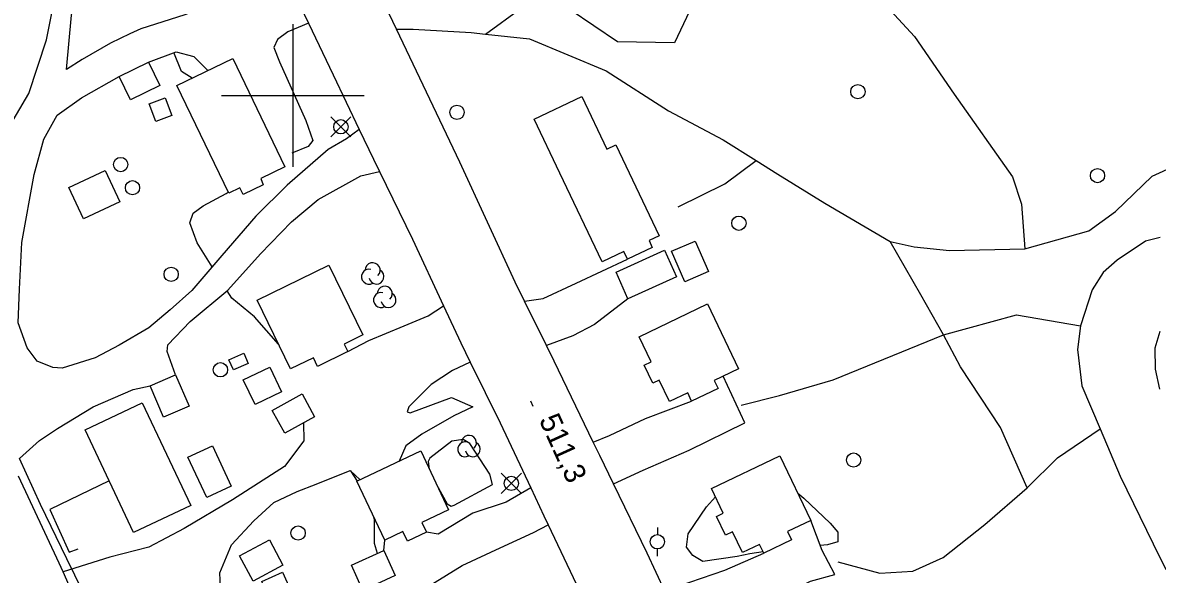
# Model space of a CAD drawing. Extents: x 347312 to 350503, y 6073086 to 6076432.
# Drawn here: x 348862.1 to 349021.2, y 6074732.9 to 6074810.2 of the extents above; entities that cross this region are included whole.
import ezdxf

# ---------------------------------------------------------------- set-up
doc = ezdxf.new("R2010")
doc.units = 0
for name, color, linetype in [('Level 19', 7, 'Continuous'), ('Level 2', 7, 'Continuous'), ('Level 21', 7, 'Continuous'), ('Level 22', 7, 'Continuous'), ('Level 3', 7, 'Continuous'), ('Level 31', 7, 'Continuous'), ('Level 36', 7, 'Continuous'), ('Level 37', 7, 'Continuous'), ('Level 44', 7, 'Continuous'), ('Level 61', 7, 'Continuous')]:
    doc.layers.add(name, color=color, linetype=linetype)

msp = doc.modelspace()

# ---------------------------------------------------------------- linework, layer by layer
at = {"layer": 'Level 19'}
for points in [[(348898.55, 6074817.77), (348895.19, 6074815.89), (348890.49, 6074813.45), (348884.86, 6074811.3), (348878.68, 6074809.37), (348877.14, 6074808.66), (348874.43, 6074807.37), (348870.45, 6074805.07), (348868.26, 6074803.66), (348868.98, 6074811.29), (348870.53, 6074818.55), (348870.95, 6074819.68), (348872.2, 6074822.58), (348874.17, 6074824.56), (348879.7, 6074826.89), (348884.69, 6074829.26), (348887.91, 6074831.29), (348891.03, 6074833.69)], [(348844.49, 6074784.66), (348845.91, 6074785.51), (348849.04, 6074788), (348853.77, 6074790.85), (348857.23, 6074792.32), (348860.01, 6074795.2), (348862.99, 6074800.31), (348865.47, 6074807.82), (348867.73, 6074819.12), (348869.65, 6074824.78), (348869.39, 6074825.17), (348862.69, 6074820.97), (348856.1, 6074817.09), (348854.39, 6074814.8)], [(348902.21, 6074810.13), (348899.29, 6074808.93), (348897.84, 6074807.86), (348897.34, 6074806.74), (348898.12, 6074804.73), (348901.84, 6074796.5), (348902.8, 6074793.73), (348902.15, 6074792.88), (348899.85, 6074791.93)], [(348879.77, 6074804.7), (348883.67, 6074806.15), (348886.15, 6074805.5), (348888.1, 6074803.52)], [(348909.32, 6074795.26), (348907.56, 6074793.93), (348904.96, 6074792.43), (348899.21, 6074787.43), (348894.81, 6074783.11), (348890.05, 6074777.59), (348885.84, 6074772.68), (348882.81, 6074769.98), (348879.8, 6074767.45), (348875.65, 6074765.02), (348872.29, 6074763.26), (348867.66, 6074761.8), (348866.35, 6074761.92), (348864.14, 6074762.79), (348862.75, 6074764.67), (348861.5, 6074768.18), (348861.68, 6074772.89), (348862.01, 6074779.41), (348863.76, 6074788.95), (348865.11, 6074793.88), (348866.97, 6074797.27), (348870.38, 6074799.69), (348875.65, 6074802.67)], [(348883.57, 6074760.87), (348882.4, 6074764.15), (348882.48, 6074765.08), (348885.63, 6074768.35), (348890.9, 6074772.72), (348895.49, 6074777.81), (348899.82, 6074782.31), (348903.55, 6074785.45), (348909.56, 6074788.76), (348912.17, 6074789.36)], [(348932.5, 6074771.18), (348935.12, 6074771.57), (348939.76, 6074773.72), (348946.94, 6074777.07)], [(348907.73, 6074764.13), (348910.66, 6074765.69), (348915.61, 6074767.73), (348918.98, 6074769.13), (348921.16, 6074770.55)], [(348947, 6074771.54), (348942.33, 6074767.91), (348939.27, 6074766.32), (348935.57, 6074764.98)], [(348924.9, 6074762.67), (348922.41, 6074761.47), (348919.41, 6074759.54), (348916.3, 6074756.39), (348916.04, 6074755.71), (348916.48, 6074755.55), (348922.26, 6074757.68), (348925.24, 6074756.38), (348922.58, 6074755.13), (348918.08, 6074752.56), (348915.88, 6074750.93), (348914.91, 6074748.76)], [(348944.97, 6074745.62), (348949.12, 6074747.52), (348955.57, 6074750.3), (348963.41, 6074754.13), (348960.36, 6074760.69)], [(348861.7, 6074749.13), (348864.5, 6074751.65), (348867.03, 6074753.33), (348872.02, 6074756.39), (348877.62, 6074758.83), (348880, 6074759.34)], [(348942.14, 6074751.46), (348944.4, 6074752.39), (348949.46, 6074754.75), (348955.94, 6074757.16)], [(348901.53, 6074754.15), (348901.55, 6074751.62), (348898.82, 6074748.02), (348891.55, 6074743.34), (348884.75, 6074739.36), (348879.84, 6074736.74), (348874.37, 6074735.33), (348867.8, 6074733.25)], [(348889.87, 6074731.09), (348889.77, 6074733.14), (348891.41, 6074737.04), (348894.53, 6074740.4), (348897.34, 6074743), (348900.6, 6074744.53), (348903.28, 6074745.57), (348908.05, 6074747.46), (348909.47, 6074746.18)], [(348933.38, 6074745.02), (348929.93, 6074743.02), (348925.23, 6074741.49), (348920.37, 6074738.54), (348918.75, 6074738.82)], [(348955.36, 6074723.79), (348955.36, 6074723.79), (348959.47, 6074725.71), (348969.36, 6074730.33), (348972.59, 6074731.98), (348976, 6074732.88), (348974.22, 6074736.25), (348972.65, 6074740.46)], [(348898.99, 6074714.8), (348899.51, 6074716.53), (348900.28, 6074717.32), (348903.57, 6074719.8), (348907.9, 6074722.38), (348910.8, 6074724.6), (348913.53, 6074726.67), (348917.76, 6074730.47), (348923.75, 6074734.15), (348929.07, 6074736.65), (348933.78, 6074738.8), (348935.83, 6074739.83)], [(348912.78, 6074736.25), (348912.89, 6074737.7)], [(348952.23, 6074730.46), (348954.07, 6074731.26), (348960.6, 6074733.49), (348966.05, 6074735.9)]]:
    msp.add_lwpolyline(points, dxfattribs=at)
at = {"layer": 'Level 2'}
for points in [[(348885.89, 6074802.45), (348884.41, 6074803.38), (348883.33, 6074806.03)], [(348888.71, 6074776.03), (348886.61, 6074779.37), (348885.57, 6074782.15), (348886.05, 6074783.55), (348887.42, 6074784.55), (348890.65, 6074786.28), (348890.96, 6074786.47)], [(348898.01, 6074765.15), (348894.64, 6074768.99), (348891.45, 6074771.63), (348890.82, 6074772.66)], [(348922.64, 6074742.61), (348927.99, 6074745.52), (348927.62, 6074746.96), (348924.85, 6074751.25), (348923.91, 6074751.83), (348922.32, 6074751.56), (348919.24, 6074749.19), (348919, 6074748.75), (348919.15, 6074747.66)], [(348909.06, 6074745.99), (348908.13, 6074747.4)], [(348920.17, 6074745.5), (348921.67, 6074742.78), (348922.22, 6074742.48), (348922.64, 6074742.61)], [(348962.33, 6074735.43), (348957.5, 6074734.7), (348956.09, 6074735.57), (348955.2, 6074736.72), (348955.44, 6074738.6), (348958.02, 6074742.37), (348959.28, 6074743.77)], [(348970.82, 6074744.28), (348971.67, 6074743.6), (348975.36, 6074740.1), (348976.44, 6074738.81), (348976.45, 6074737.45), (348974.98, 6074737.04), (348973.96, 6074736.95)], [(348911.46, 6074737.23), (348911.46, 6074740.57), (348911.35, 6074740.96)], [(348911.89, 6074735.85), (348911.46, 6074737.23)], [(348965.97, 6074736.07), (348964.09, 6074735.77), (348962.33, 6074735.43)]]:
    msp.add_lwpolyline(points, dxfattribs=at)
at = {"layer": 'Level 21'}
for points in [[(348976.64, 6074679.7), (348975.48, 6074682.12), (348968.12, 6074697.51), (348963.83, 6074706.32), (348962.48, 6074709.1), (348956.2, 6074721.99), (348955.36, 6074723.79), (348952.23, 6074730.46), (348949.68, 6074735.9), (348944.97, 6074745.62), (348943.05, 6074749.58), (348942.14, 6074751.46), (348936.66, 6074762.79), (348935.57, 6074764.98), (348932.5, 6074771.18), (348931.17, 6074773.85), (348923.43, 6074790.67), (348914.53, 6074809.33), (348908.74, 6074821.47)], [(348898.55, 6074817.77), (348902.21, 6074810.13), (348905.67, 6074802.89), (348909.32, 6074795.26), (348911.32, 6074791.1), (348912.17, 6074789.36), (348916.77, 6074779.9), (348921.16, 6074770.55), (348923.59, 6074765.37), (348924.9, 6074762.67), (348929.07, 6074754.14), (348933.38, 6074745.02), (348935.22, 6074741.12), (348935.83, 6074739.83), (348941.52, 6074727.84)], [(349021.63, 6074780.12), (349019.57, 6074779.6), (349015.59, 6074776.93), (349013.63, 6074775.2), (349012.11, 6074772.78), (349010.49, 6074767.76), (349010.04, 6074764.41), (349010.67, 6074759.31), (349013.22, 6074753.32), (349016.05, 6074746.65), (349020.64, 6074737.21), (349022.41, 6074733.6)], [(349021.59, 6074766.95), (349020.89, 6074764.61), (349020.93, 6074761.68), (349021.55, 6074758.86)], [(348872.58, 6074722.4), (348867.8, 6074733.25), (348867.25, 6074734.5), (348861.56, 6074746.68)]]:
    msp.add_lwpolyline(points, dxfattribs=at)
at = {"layer": 'Level 22'}
for points in [[(348939, 6074848.51), (348944.46, 6074843.8), (348946.85, 6074842.11), (348953.64, 6074837.35), (348963.66, 6074830.99), (348970.82, 6074826.05), (348987.2, 6074808.28), (348992.77, 6074800.18), (349000.94, 6074788.62), (349002.17, 6074784.79), (349002.67, 6074778.53)], [(348927.01, 6074808.63), (348932.02, 6074812.24), (348935.01, 6074817.36), (348938.38, 6074822.81), (348941.81, 6074831.2), (348944.6, 6074836.91), (348946.85, 6074842.11)], [(348914.53, 6074809.33), (348916.89, 6074809.32), (348925.01, 6074808.85), (348927.01, 6074808.63), (348933.18, 6074807.96), (348943.93, 6074803.45), (348952.7, 6074797.87), (348960.35, 6074793.8), (348964.98, 6074790.89), (348968.02, 6074788.98), (348974.6, 6074784.92), (348983.78, 6074779.56), (348987.13, 6074778.83), (348992.11, 6074778.31), (349002.67, 6074778.53), (349011.62, 6074781.04), (349015.39, 6074783.77), (349020.51, 6074788.69), (349023.68, 6074790.14), (349034.82, 6074796.18), (349043.61, 6074798.87), (349058.62, 6074800.1), (349074.34, 6074801.02)], [(348954.07, 6074784.4), (348960.61, 6074787.62), (348964.98, 6074790.89)], [(349003, 6074745.06), (348999.27, 6074753.48), (348993.66, 6074761.99), (348991.24, 6074766.5), (348988.09, 6074772.07), (348983.78, 6074779.56)], [(348962.9, 6074756.62), (348968.28, 6074757.96), (348975.8, 6074760.18), (348991.24, 6074766.5), (349001.51, 6074769.29), (349010.49, 6074767.76)], [(348976.44, 6074734.69), (348982.32, 6074733.1), (348986.95, 6074733.35), (348991.22, 6074735.29), (348997.05, 6074739.89), (349003, 6074745.06), (349007.22, 6074749.23), (349013.22, 6074753.32)], [(348872.82, 6074725.95), (348868.31, 6074735.09), (348864.63, 6074742.72), (348861.7, 6074749.13)]]:
    msp.add_lwpolyline(points, dxfattribs=at)
at = {"layer": 'Level 3'}
msp.add_line((348933.32, 6074757.22), (348933.65, 6074756.49), dxfattribs=at)
at = {"layer": 'Level 31'}
for points in [[(348895.84, 6074787.51), (348893.03, 6074786.15), (348892.58, 6074787.1), (348891.02, 6074786.35), (348883.76, 6074801.43), (348891.6, 6074805.2), (348898.9, 6074790.02), (348895.52, 6074788.39), (348895.84, 6074787.51)], [(348875.65, 6074802.67), (348879.77, 6074804.7), (348881.38, 6074801.42), (348877.26, 6074799.39), (348875.65, 6074802.67)], [(348880.8, 6074796.36), (348879.85, 6074798.83), (348882.09, 6074799.69), (348883.04, 6074797.21), (348880.8, 6074796.36)], [(348951.36, 6074780.34), (348949.96, 6074779.68), (348950.42, 6074778.72), (348946.94, 6074777.07), (348946.43, 6074778.14), (348943.38, 6074776.69), (348937.47, 6074789.14), (348933.87, 6074796.7), (348940.54, 6074799.86), (348944.03, 6074792.5), (348945.29, 6074793.1), (348951.36, 6074780.34)], [(348875.75, 6074785.11), (348870.66, 6074782.72), (348868.59, 6074787.13), (348873.68, 6074789.52), (348875.75, 6074785.11)], [(348956.44, 6074779.62), (348958.3, 6074775.33), (348954.96, 6074773.89), (348953.11, 6074778.18), (348956.44, 6074779.62)], [(348945.33, 6074775.25), (348952.12, 6074778.32), (348953.8, 6074774.61), (348947, 6074771.54), (348945.33, 6074775.25)], [(348899.69, 6074761.71), (348894.99, 6074771.35), (348905.07, 6074776.26), (348909.84, 6074766.46), (348907.21, 6074765.18), (348907.73, 6074764.13), (348903.48, 6074762.06), (348902.9, 6074763.27), (348899.69, 6074761.71)], [(348959.11, 6074760.09), (348959.66, 6074758.94), (348955.94, 6074757.16), (348955.38, 6074758.34), (348952.83, 6074757.12), (348951.39, 6074760.13), (348950.51, 6074759.71), (348949.3, 6074762.25), (348950.26, 6074762.7), (348948.58, 6074766.22), (348958.16, 6074770.81), (348962.51, 6074761.72), (348959.11, 6074760.09)], [(348893.77, 6074762.48), (348891.68, 6074761.55), (348891.04, 6074762.98), (348893.13, 6074763.91), (348893.77, 6074762.48)], [(348883.57, 6074760.87), (348885.46, 6074756.46), (348881.89, 6074754.93), (348880, 6074759.34), (348883.57, 6074760.87)], [(348893.07, 6074760.15), (348896.8, 6074761.93), (348898.44, 6074758.49), (348894.71, 6074756.72), (348893.07, 6074760.15)], [(348897.12, 6074755.88), (348901.3, 6074758.19), (348903.06, 6074755), (348898.88, 6074752.69), (348897.12, 6074755.88)], [(348878.9, 6074756.93), (348885.69, 6074742.57), (348877.68, 6074738.78), (348870.89, 6074753.15), (348878.9, 6074756.93)], [(348885.31, 6074749.35), (348888.73, 6074750.94), (348891.36, 6074745.29), (348887.94, 6074743.7), (348885.31, 6074749.35)], [(348917.94, 6074750.2), (348921.85, 6074741.94), (348918.11, 6074740.17), (348918.75, 6074738.82), (348916.08, 6074737.55), (348915.44, 6074738.91), (348912.89, 6074737.7), (348908.98, 6074745.95), (348917.94, 6074750.2)], [(348963.07, 6074735.96), (348961.67, 6074738.88), (348960.68, 6074738.41), (348959.42, 6074741.03), (348960.38, 6074741.49), (348958.72, 6074744.95), (348968.3, 6074749.54), (348972.65, 6074740.46), (348969.39, 6074738.9), (348969.93, 6074737.76), (348966.05, 6074735.9), (348965.47, 6074737.11), (348963.07, 6074735.96)], [(348892.55, 6074735.52), (348896.72, 6074737.75), (348898.6, 6074734.21), (348894.43, 6074731.98), (348892.55, 6074735.52)], [(348908.25, 6074734.18), (348912.78, 6074736.25), (348914.38, 6074732.74), (348909.85, 6074730.67), (348908.25, 6074734.18)], [(348899.85, 6074730.33), (348900.59, 6074730.66), (348901.98, 6074727.53), (348898.35, 6074725.91), (348895.67, 6074731.93), (348898.57, 6074733.21), (348899.85, 6074730.33)]]:
    msp.add_lwpolyline(points, dxfattribs=at)
at = {"layer": 'Level 36'}
for p, q in [((348905.34, 6074794.22), (348908.16, 6074797.04)), ((348905.34, 6074797.04), (348908.16, 6074794.22)), ((348929.24, 6074744.25), (348932.06, 6074747.07)), ((348929.24, 6074747.07), (348932.06, 6074744.25)), ((348951.13, 6074739.47), (348951.13, 6074738.47)), ((348951.13, 6074735.47), (348951.13, 6074736.47))]:
    msp.add_line(p, q, dxfattribs=at)
for centre in [(348979.25, 6074800.55), (348923.03, 6074797.66), (348906.75, 6074795.63), (348875.87, 6074790.34), (349012.85, 6074788.79), (348877.53, 6074787.09), (348962.56, 6074782.12), (348882.95, 6074774.96), (348889.86, 6074761.58), (348978.65, 6074748.93), (348930.65, 6074745.66), (348900.75, 6074738.7), (348951.13, 6074737.48)]:
    msp.add_circle(centre, 1, dxfattribs=at)
at = {"layer": 'Level 37'}
msp.add_lwpolyline([(348874.25, 6074746.04), (348865.94, 6074741.98), (348868.66, 6074736.04), (348869.89, 6074736.47)], dxfattribs=at)
at = {"layer": 'Level 44'}
msp.add_lwpolyline([(348953.53, 6074807.4), (348945.55, 6074807.53), (348938.92, 6074812), (348937.99, 6074815.64), (348945.89, 6074822.3), (348952.63, 6074821.12), (348955.61, 6074817.38), (348956.04, 6074812.72), (348953.53, 6074807.4)], dxfattribs=at)
for centre, start, end in [((348911.21, 6074775.53), 314.0633, 179.7519), ((348910.69, 6074774.63), 76.8848, 299.5691), ((348911.74, 6074774.63), 192.2171, 59.6742), ((348912.9, 6074772.25), 314.0633, 179.7519), ((348912.38, 6074771.35), 76.8848, 299.5691), ((348913.43, 6074771.35), 192.2171, 59.6742), ((348924.19, 6074750.44), 76.8848, 299.5691), ((348924.71, 6074751.34), 314.0633, 179.7519), ((348925.24, 6074750.44), 192.2171, 59.6742)]:
    msp.add_arc(centre, 1.05, start, end, dxfattribs=at)
at = {"layer": 'Level 61'}
for p, q in [((348900, 6074810), (348900, 6074790)), ((348890, 6074800), (348910, 6074800))]:
    msp.add_line(p, q, dxfattribs=at)

# ---------------------------------------------------------------- texts
at = {"layer": 'Level 3'}
msp.add_text('511,3', height=3, rotation=294.4325, dxfattribs=at).set_placement((348934.48, 6074754.58))

doc.saveas('drawing.dxf')
